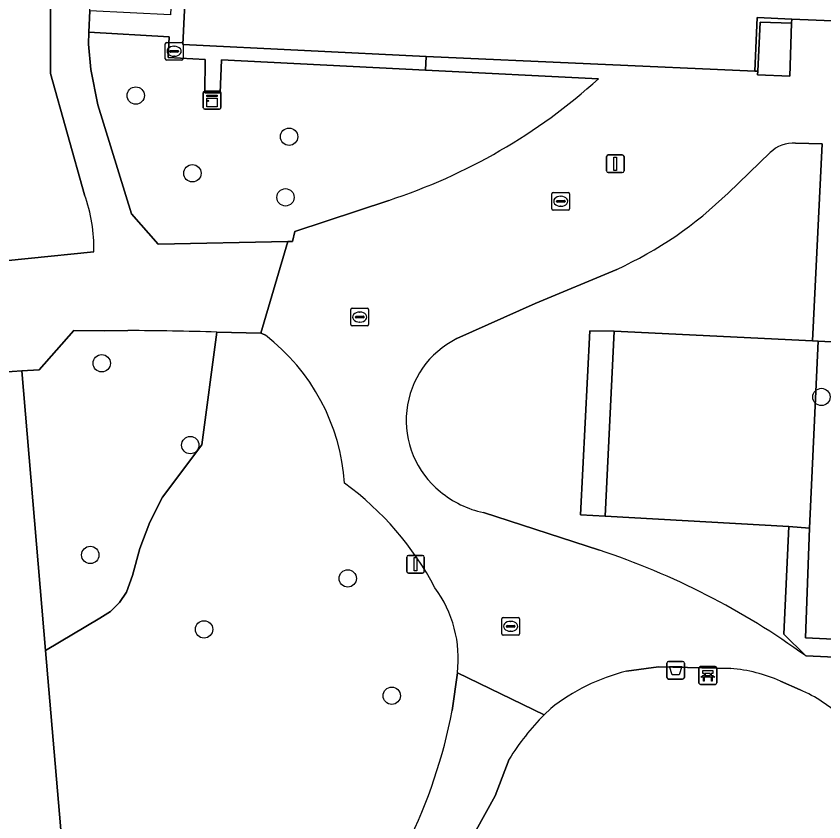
# Model space of a CAD drawing. Extents: x 162989 to 165008, y 383432 to 384338.
# Drawn here: x 164326.35 to 164371.92, y 383936.07 to 383981.5 of the extents above; entities that cross this region are included whole.
import ezdxf

# ---------------------------------------------------------------- set-up
doc = ezdxf.new("R2010")
doc.units = 0
for name, color, linetype in [('IMGEO_Afvalbak', 7, 'Continuous'), ('IMGEO_Bank', 7, 'Continuous'), ('IMGEO_Boom', 7, 'Continuous'), ('IMGEO_Groenvoorziening', 7, 'Continuous'), ('IMGEO_Haag', 7, 'Continuous'), ('IMGEO_Kast', 7, 'Continuous'), ('IMGEO_Kolk', 7, 'Continuous'), ('IMGEO_Lichtmast', 7, 'Continuous'), ('IMGEO_Pand', 7, 'Continuous'), ('IMGEO_Terreindeel_zand', 7, 'Continuous'), ('IMGEO_Voetpad_gesloten', 7, 'Continuous'), ('IMGEO_Voetpad_op_trap', 7, 'Continuous'), ('IMGEO_Voetpad_open', 7, 'Continuous')]:
    doc.layers.add(name, color=color, linetype=linetype)

msp = doc.modelspace()

# ---------------------------------------------------------------- linework, layer by layer
at = {"layer": 'IMGEO_Afvalbak'}
for p, q in [((164363.064, 383944.214), (164363.064, 383945.014)), ((164363.064, 383945.014), (164363.064, 383944.214)), ((164363.164, 383945.114), (164363.954, 383945.114)), ((164363.954, 383945.114), (164363.164, 383945.114)), ((164364.054, 383945.014), (164364.054, 383944.214)), ((164364.054, 383944.214), (164364.054, 383945.014)), ((164363.954, 383944.114), (164363.164, 383944.114)), ((164363.164, 383944.114), (164363.954, 383944.114))]:
    msp.add_line(p, q, dxfattribs=at)
msp.add_lwpolyline([(164363.207, 383944.828), (164363.911, 383944.828), (164363.762, 383944.358), (164363.356, 383944.358), (164363.207, 383944.828)], dxfattribs=at)
for centre, start, end in [((164363.164, 383945.014), 90, 180), ((164363.164, 383945.014), 90, 180), ((164363.954, 383945.014), 0, 90), ((164363.954, 383945.014), 360, 90), ((164363.164, 383944.214), 180, 270), ((164363.164, 383944.214), 180, 270), ((164363.954, 383944.214), 270, 0), ((164363.954, 383944.214), 270, 0)]:
    msp.add_arc(centre, 0.1, start, end, dxfattribs=at)
at = {"layer": 'IMGEO_Bank'}
for p, q in [((164364.877, 383943.896), (164364.877, 383944.737)), ((164364.877, 383944.737), (164364.877, 383943.896)), ((164364.952, 383944.821), (164365.793, 383944.821)), ((164365.793, 383944.821), (164364.952, 383944.821)), ((164365.877, 383944.746), (164365.877, 383943.905)), ((164365.877, 383943.905), (164365.877, 383944.746)), ((164365.574, 383944.219), (164365.181, 383944.219)), ((164365.186, 383944.327), (164365.186, 383944.433)), ((164365.23, 383944.433), (164365.23, 383944.327)), ((164365.518, 383944.439), (164365.236, 383944.439)), ((164365.236, 383944.321), (164365.518, 383944.321)), ((164365.524, 383944.327), (164365.524, 383944.433)), ((164365.568, 383944.433), (164365.568, 383944.327)), ((164365.802, 383943.821), (164364.961, 383943.821)), ((164364.961, 383943.821), (164365.802, 383943.821))]:
    msp.add_line(p, q, dxfattribs=at)
for points in [[(164365.18, 383944.439), (164365.094, 383944.439), (164365.094, 383944.6), (164365.657, 383944.6), (164365.657, 383944.439), (164365.574, 383944.439)], [(164365.124, 383944.219), (164364.982, 383944.219), (164365.094, 383944.321), (164365.18, 383944.321)], [(164365.174, 383944.212), (164365.174, 383944.005), (164365.131, 383944.005), (164365.131, 383944.212)], [(164365.574, 383944.321), (164365.657, 383944.321), (164365.769, 383944.219), (164365.63, 383944.219)], [(164365.624, 383944.212), (164365.624, 383944.005), (164365.58, 383944.005), (164365.58, 383944.212)]]:
    msp.add_lwpolyline(points, dxfattribs=at)
for centre, radius, start, end in [((164364.955, 383944.743), 0.0779, 92.4484, 184.2845), ((164364.955, 383944.743), 0.0779, 92.4484, 184.2845), ((164365.799, 383944.743), 0.0779, 2.4484, 94.2845), ((164365.799, 383944.743), 0.0779, 2.4484, 94.2845), ((164365.124, 383944.212), 0.00671, 2.8957, 87.1043), ((164365.181, 383944.212), 0.00671, 92.8957, 177.1043), ((164365.179, 383944.432), 0.00671, 2.8957, 87.1043), ((164365.179, 383944.328), 0.00671, 272.8957, 357.1043), ((164365.236, 383944.432), 0.00671, 92.8957, 177.1043), ((164365.236, 383944.328), 0.00671, 182.8957, 267.1043), ((164365.518, 383944.432), 0.00671, 2.8957, 87.1043), ((164365.518, 383944.328), 0.00671, 272.8957, 357.1043), ((164365.575, 383944.432), 0.00671, 92.8957, 177.1043), ((164365.575, 383944.328), 0.00671, 182.8957, 267.1043), ((164365.573, 383944.212), 0.00671, 2.8957, 87.1043), ((164365.63, 383944.212), 0.00671, 92.8957, 177.1043), ((164364.955, 383943.899), 0.0779, 182.4484, 274.2845), ((164364.955, 383943.899), 0.0779, 182.4484, 274.2845), ((164365.799, 383943.899), 0.0779, 272.4484, 4.2845), ((164365.799, 383943.899), 0.0779, 272.4484, 4.2845)]:
    msp.add_arc(centre, radius, start, end, dxfattribs=at)
at = {"layer": 'IMGEO_Boom'}
for centre in [(164333.099, 383977.028), (164341.752, 383974.706), (164336.295, 383972.641), (164341.548, 383971.286), (164331.179, 383961.927), (164371.789, 383960.026), (164336.176, 383957.31), (164330.533, 383951.117), (164345.061, 383949.791), (164336.951, 383946.922), (164347.546, 383943.177)]:
    msp.add_circle(centre, 0.489, dxfattribs=at)
at = {"layer": 'IMGEO_Groenvoorziening'}
for points in [[(164330.786, 384011.827), (164330.822, 384013.225), (164327.477, 384013.423), (164318.473, 384013.927), (164319.787, 384000), (164320.604, 383990.853), (164320.851, 383988.597), (164320.395, 383988.565), (164320.656, 383985.853), (164321.14, 383985.917), (164322.805, 383966.515), (164323.395, 383966.554), (164323.297, 383967.452), (164330.742, 383968.21)], [(164330.209, 383971.436), (164328.298, 383978.279), (164328.29, 383982.038), (164328.417, 383984.501)], [(164349.45, 383978.451), (164337.936, 383979.033), (164337.867, 383977.176), (164337.006, 383977.184), (164337.01, 383979.066), (164334.933, 383979.168), (164334.988, 383980.344), (164330.454, 383980.595), (164330.428, 383979.922), (164330.559, 383978.499), (164330.968, 383976.505), (164332.867, 383970.359), (164334.359, 383968.641), (164341.675, 383968.803), (164341.951, 383968.786), (164342.081, 383969.355), (164347.372, 383971.115)], [(164359.206, 383977.968), (164349.45, 383978.451)], [(164358.711, 383963.75), (164360.1, 383963.73), (164371.278, 383963.19), (164371.829, 383974.296), (164370.329, 383974.344)], [(164368.887, 383973.806), (164366.518, 383971.53)], [(164360.234, 383967.225), (164355.627, 383965.299), (164351.215, 383963.319)], [(164332.655, 383963.769), (164331.333, 383963.755), (164329.598, 383963.78), (164327.654, 383961.556), (164326.669, 383961.493), (164328.011, 383945.728), (164331.081, 383947.561), (164331.679, 383947.937), (164332.185, 383948.429), (164332.578, 383949.016), (164332.907, 383949.952), (164333.321, 383951.484), (164333.893, 383952.964), (164334.615, 383954.374), (164336.821, 383957.337)], [(164340.417, 383963.516), (164340.206, 383963.604), (164340.158, 383963.624), (164337.677, 383963.687), (164336.821, 383957.337), (164334.615, 383954.374), (164333.893, 383952.964), (164333.321, 383951.484), (164332.907, 383949.952), (164332.578, 383949.016), (164332.185, 383948.429), (164331.679, 383947.937), (164331.081, 383947.561), (164328.011, 383945.728), (164330.332, 383918.462), (164331.811, 383916.782), (164333.131, 383914.973), (164335.443, 383914.16), (164336.601, 383917.847)], [(164336.821, 383957.337), (164337.677, 383963.687)], [(164370.906, 383945.421), (164369.662, 383946.652), (164369.951, 383952.719), (164359.585, 383953.3), (164358.19, 383953.387), (164358.711, 383963.75)], [(164352.712, 383953.503), (164359.256, 383951.389)], [(164366.671, 383944.723), (164362.596, 383944.811), (164360.779, 383944.56)], [(164350.961, 383942.337), (164351.246, 383944.462)], [(164370.579, 383943.515), (164369.477, 383944.004)], [(164356.513, 383942.457), (164356.145, 383942.104)], [(164354.167, 383939.593), (164353.38, 383937.533), (164352.298, 383935.602), (164347.559, 383928.741), (164346.355, 383926.997), (164344.83, 383924.79), (164339.408, 383916.94), (164338.976, 383915.791), (164338.509, 383912.703)]]:
    msp.add_lwpolyline(points, dxfattribs=at)
for points in [[(164360.1, 383963.73), (164358.711, 383963.75), (164358.19, 383953.387), (164359.585, 383953.3)], [(164328.011, 383945.728), (164326.669, 383961.493), (164323.922, 383961.316), (164323.767, 383963.169), (164323.097, 383963.106), (164324.495, 383946.823), (164324.426, 383945.686), (164327.756, 383911.333), (164330.26, 383910.571), (164330.332, 383918.462)], [(164369.951, 383952.719), (164369.662, 383946.652), (164370.906, 383945.421), (164384.87, 383944.792), (164384.615, 383937.12), (164386.019, 383937.052), (164386.302, 383945.716), (164370.89, 383946.445), (164371.121, 383952.631)]]:
    msp.add_lwpolyline(points, close=True, dxfattribs=at)
for centre, radius, start, end in [((164337.208, 384002.311), 32.81, 288.0464, 312.1034), ((164370.233, 383972.4), 1.946, 87.1718, 133.7486), ((164321.601, 383968.357), 9.142, 359.0801, 19.6832), ((164351.141, 383987.236), 21.98, 294.4357, 314.3923), ((164332.283, 383787.151), 176.619, 88.24984, 89.87926), ((164333.331, 383954.357), 11.58, 3.9813, 52.2704), ((164353.509, 383958.707), 5.151, 116.4423, 231.2127), ((164334.743, 383941.241), 17.222, 27.7693, 53.9277), ((164353.961, 383959.134), 5.768, 230.3651, 257.4899), ((164345.9, 383910.963), 42.575, 54.0323, 71.7179), ((164344.588, 383945.277), 6.707, 353.0247, 36.4859), ((164363.529, 383933.603), 11.297, 104.0897, 128.3939), ((164365.814, 383935.543), 9.22, 66.5901, 84.6658), ((164367.301, 383935.954), 8.241, 46.3901, 66.5602), ((164321, 383948.219), 30.533, 333.9323, 348.8924), ((164365.993, 383932.312), 13.888, 135.1629, 148.3797)]:
    msp.add_arc(centre, radius, start, end, dxfattribs=at)
at = {"layer": 'IMGEO_Haag'}
for points in [[(164360.1, 383963.73), (164358.711, 383963.75), (164358.19, 383953.387), (164359.585, 383953.3)], [(164369.951, 383952.719), (164369.662, 383946.652), (164370.906, 383945.421), (164384.87, 383944.792), (164384.615, 383937.12), (164386.019, 383937.052), (164386.302, 383945.716), (164370.89, 383946.445), (164371.121, 383952.631)]]:
    msp.add_lwpolyline(points, close=True, dxfattribs=at)
at = {"layer": 'IMGEO_Kast'}
for p, q in [((164336.906, 383976.34), (164336.906, 383977.181)), ((164336.906, 383977.181), (164336.906, 383976.34)), ((164336.981, 383977.265), (164337.822, 383977.265)), ((164337.822, 383977.265), (164336.981, 383977.265)), ((164337.906, 383977.19), (164337.906, 383976.349)), ((164337.906, 383976.349), (164337.906, 383977.19)), ((164337.831, 383976.265), (164336.99, 383976.265)), ((164336.99, 383976.265), (164337.831, 383976.265))]:
    msp.add_line(p, q, dxfattribs=at)
for points in [[(164337.101, 383977.055), (164337.701, 383977.055), (164337.701, 383976.97), (164337.101, 383976.97), (164337.101, 383977.055)], [(164337.101, 383976.88), (164337.701, 383976.88), (164337.701, 383976.391), (164337.101, 383976.391), (164337.101, 383976.88)]]:
    msp.add_lwpolyline(points, dxfattribs=at)
msp.add_circle((164337.185, 383976.729), 0.0377, dxfattribs=at)
for centre, start, end in [((164336.984, 383977.187), 92.4484, 184.2845), ((164336.984, 383977.187), 92.4484, 184.2845), ((164337.828, 383977.187), 2.4484, 94.2845), ((164337.828, 383977.187), 2.4484, 94.2845), ((164336.984, 383976.343), 182.4484, 274.2845), ((164336.984, 383976.343), 182.4484, 274.2845), ((164337.828, 383976.343), 272.4484, 4.2845), ((164337.828, 383976.343), 272.4484, 4.2845)]:
    msp.add_arc(centre, 0.0779, start, end, dxfattribs=at)
at = {"layer": 'IMGEO_Kolk'}
for p, q in [((164334.765, 383979.097), (164334.765, 383979.949)), ((164334.84, 383980.023), (164335.692, 383980.023)), ((164335.253, 383979.803), (164335.278, 383979.803)), ((164335.766, 383979.949), (164335.766, 383979.097)), ((164335.024, 383979.517), (164335.024, 383979.529)), ((164335.462, 383979.48), (164335.064, 383979.48)), ((164335.067, 383979.566), (164335.465, 383979.566)), ((164335.276, 383979.243), (164335.251, 383979.243)), ((164335.508, 383979.529), (164335.508, 383979.517)), ((164335.692, 383979.023), (164334.84, 383979.023)), ((164356.58, 383970.637), (164356.58, 383971.489)), ((164356.655, 383971.563), (164357.507, 383971.563)), ((164357.581, 383971.489), (164357.581, 383970.637)), ((164356.839, 383971.057), (164356.839, 383971.069)), ((164357.277, 383971.02), (164356.879, 383971.02)), ((164356.882, 383971.106), (164357.28, 383971.106)), ((164357.068, 383971.343), (164357.093, 383971.343)), ((164357.323, 383971.069), (164357.323, 383971.057)), ((164357.507, 383970.563), (164356.655, 383970.563)), ((164357.091, 383970.783), (164357.066, 383970.783)), ((164345.311, 383965.034), (164346.163, 383965.034)), ((164345.236, 383964.108), (164345.236, 383964.96)), ((164345.538, 383964.577), (164345.936, 383964.577)), ((164345.724, 383964.814), (164345.749, 383964.814)), ((164346.237, 383964.96), (164346.237, 383964.108)), ((164345.495, 383964.528), (164345.495, 383964.54)), ((164345.933, 383964.491), (164345.535, 383964.491)), ((164345.747, 383964.254), (164345.722, 383964.254)), ((164345.979, 383964.54), (164345.979, 383964.528)), ((164346.163, 383964.034), (164345.311, 383964.034)), ((164353.754, 383946.668), (164353.754, 383947.52)), ((164353.829, 383947.594), (164354.681, 383947.594)), ((164354.242, 383947.374), (164354.267, 383947.374)), ((164354.755, 383947.52), (164354.755, 383946.668)), ((164354.013, 383947.088), (164354.013, 383947.1)), ((164354.451, 383947.051), (164354.053, 383947.051)), ((164354.056, 383947.137), (164354.454, 383947.137)), ((164354.265, 383946.814), (164354.24, 383946.814)), ((164354.497, 383947.1), (164354.497, 383947.088)), ((164354.681, 383946.594), (164353.829, 383946.594))]:
    msp.add_line(p, q, dxfattribs=at)
for points in [[(164334.765, 383979.097), (164334.765, 383979.949)], [(164334.84, 383980.023), (164335.692, 383980.023)], [(164335.766, 383979.949), (164335.766, 383979.097)], [(164335.692, 383979.023), (164334.84, 383979.023)], [(164356.58, 383970.637), (164356.58, 383971.489)], [(164356.655, 383971.563), (164357.507, 383971.563)], [(164357.581, 383971.489), (164357.581, 383970.637)], [(164357.507, 383970.563), (164356.655, 383970.563)], [(164345.311, 383965.034), (164346.163, 383965.034)], [(164345.236, 383964.108), (164345.236, 383964.96)], [(164346.237, 383964.96), (164346.237, 383964.108)], [(164346.163, 383964.034), (164345.311, 383964.034)], [(164353.754, 383946.668), (164353.754, 383947.52)], [(164353.829, 383947.594), (164354.681, 383947.594)], [(164354.755, 383947.52), (164354.755, 383946.668)], [(164354.681, 383946.594), (164353.829, 383946.594)]]:
    msp.add_lwpolyline(points, dxfattribs=at)
for centre, radius, start, end in [((164334.842, 383979.947), 0.0765, 91.552, 178.448), ((164334.842, 383979.947), 0.0765, 91.552, 178.448), ((164335.69, 383979.947), 0.0765, 1.552, 88.448), ((164335.69, 383979.947), 0.0765, 1.552, 88.448), ((164335.064, 383979.526), 0.0403, 85.8775, 175.7526), ((164335.061, 383979.516), 0.0366, 178.938, 274.7102), ((164335.465, 383979.523), 0.043, 264.8664, 352.4533), ((164335.469, 383979.528), 0.0386, 1.7309, 96.639), ((164334.842, 383979.099), 0.0765, 181.552, 268.448), ((164334.842, 383979.099), 0.0765, 181.552, 268.448), ((164335.69, 383979.099), 0.0765, 271.552, 358.448), ((164335.69, 383979.099), 0.0765, 271.552, 358.448), ((164356.657, 383971.487), 0.0765, 91.552, 178.448), ((164356.657, 383971.487), 0.0765, 91.552, 178.448), ((164357.505, 383971.487), 0.0765, 1.552, 88.448), ((164357.505, 383971.487), 0.0765, 1.552, 88.448), ((164356.879, 383971.066), 0.0403, 85.8775, 175.7526), ((164356.876, 383971.056), 0.0366, 178.938, 274.7102), ((164357.28, 383971.063), 0.043, 264.8664, 352.4533), ((164357.284, 383971.068), 0.0386, 1.7309, 96.639), ((164356.657, 383970.639), 0.0765, 181.552, 268.448), ((164356.657, 383970.639), 0.0765, 181.552, 268.448), ((164357.505, 383970.639), 0.0765, 271.552, 358.448), ((164357.505, 383970.639), 0.0765, 271.552, 358.448), ((164345.313, 383964.958), 0.0765, 91.552, 178.448), ((164345.313, 383964.958), 0.0765, 91.552, 178.448), ((164346.161, 383964.958), 0.0765, 1.552, 88.448), ((164346.161, 383964.958), 0.0765, 1.552, 88.448), ((164345.535, 383964.537), 0.0403, 85.8775, 175.7526), ((164345.94, 383964.539), 0.0386, 1.7309, 96.639), ((164345.532, 383964.527), 0.0366, 178.938, 274.7102), ((164345.936, 383964.534), 0.043, 264.8664, 352.4533), ((164345.313, 383964.11), 0.0765, 181.552, 268.448), ((164345.313, 383964.11), 0.0765, 181.552, 268.448), ((164346.161, 383964.11), 0.0765, 271.552, 358.448), ((164346.161, 383964.11), 0.0765, 271.552, 358.448), ((164353.831, 383947.518), 0.0765, 91.552, 178.448), ((164353.831, 383947.518), 0.0765, 91.552, 178.448), ((164354.679, 383947.518), 0.0765, 1.552, 88.448), ((164354.679, 383947.518), 0.0765, 1.552, 88.448), ((164354.053, 383947.097), 0.0403, 85.8775, 175.7526), ((164354.05, 383947.087), 0.0366, 178.938, 274.7102), ((164354.454, 383947.094), 0.043, 264.8664, 352.4533), ((164354.458, 383947.099), 0.0386, 1.7309, 96.639), ((164353.831, 383946.67), 0.0765, 181.552, 268.448), ((164353.831, 383946.67), 0.0765, 181.552, 268.448), ((164354.679, 383946.67), 0.0765, 271.552, 358.448), ((164354.679, 383946.67), 0.0765, 271.552, 358.448)]:
    msp.add_arc(centre, radius, start, end, dxfattribs=at)
for centre, major_axis, ratio, start_param, end_param in [((164335.252, 383979.523), (-0.387, 0.002), 0.722429, 4.712389, 7.853982), ((164335.277, 383979.523), (-0.39, 0.002), 0.717154, 1.570796, 4.712389), ((164357.067, 383971.063), (-0.387, 0.002), 0.722429, 4.712389, 7.853982), ((164357.092, 383971.063), (-0.39, 0.002), 0.717154, 1.570796, 4.712389), ((164345.723, 383964.534), (-0.387, 0.002), 0.722429, 4.712389, 7.853982), ((164345.748, 383964.534), (-0.39, 0.002), 0.717154, 1.570796, 4.712389), ((164354.241, 383947.094), (-0.387, 0.002), 0.722429, 4.712389, 7.853982), ((164354.266, 383947.094), (-0.39, 0.002), 0.717154, 1.570796, 4.712389)]:
    msp.add_ellipse(centre, major_axis=major_axis, ratio=ratio, start_param=start_param, end_param=end_param, dxfattribs=at)
at = {"layer": 'IMGEO_Lichtmast'}
for p, q in [((164359.759, 383973.683), (164360.549, 383973.683)), ((164360.549, 383973.683), (164359.759, 383973.683)), ((164359.659, 383972.783), (164359.659, 383973.583)), ((164359.659, 383973.583), (164359.659, 383972.783)), ((164360.649, 383973.583), (164360.649, 383972.783)), ((164360.649, 383972.783), (164360.649, 383973.583)), ((164360.549, 383972.683), (164359.759, 383972.683)), ((164359.759, 383972.683), (164360.549, 383972.683)), ((164348.387, 383950.193), (164348.387, 383950.993)), ((164348.387, 383950.993), (164348.387, 383950.193)), ((164348.487, 383951.093), (164349.277, 383951.093)), ((164349.277, 383951.093), (164348.487, 383951.093)), ((164349.377, 383950.993), (164349.377, 383950.193)), ((164349.377, 383950.193), (164349.377, 383950.993)), ((164349.277, 383950.093), (164348.487, 383950.093)), ((164348.487, 383950.093), (164349.277, 383950.093))]:
    msp.add_line(p, q, dxfattribs=at)
for points in [[(164360.079, 383973.558), (164360.229, 383973.558), (164360.229, 383972.808), (164360.079, 383972.808), (164360.079, 383973.558)], [(164348.807, 383950.968), (164348.957, 383950.968), (164348.957, 383950.218), (164348.807, 383950.218), (164348.807, 383950.968)]]:
    msp.add_lwpolyline(points, dxfattribs=at)
for centre, start, end in [((164359.759, 383973.583), 90, 180), ((164359.759, 383973.583), 90, 180), ((164360.549, 383973.583), 0, 90), ((164360.549, 383973.583), 360, 90), ((164359.759, 383972.783), 180, 270), ((164359.759, 383972.783), 180, 270), ((164360.549, 383972.783), 270, 0), ((164360.549, 383972.783), 270, 0), ((164348.487, 383950.993), 90, 180), ((164348.487, 383950.993), 90, 180), ((164349.277, 383950.993), 0, 90), ((164349.277, 383950.993), 360, 90), ((164348.487, 383950.193), 180, 270), ((164348.487, 383950.193), 180, 270), ((164349.277, 383950.193), 270, 0), ((164349.277, 383950.193), 270, 0)]:
    msp.add_arc(centre, 0.1, start, end, dxfattribs=at)
at = {"layer": 'IMGEO_Pand'}
msp.add_lwpolyline([(164337.474, 384014.861), (164337.135, 384008.011), (164337.13, 384007.922), (164336.742, 384000.044), (164335.749, 383979.909), (164349.478, 383979.22), (164368.038, 383978.406), (164368.17, 383981.423), (164370.108, 383981.343), (164375.145, 383981.135), (164374.853, 383974.882), (164374.273, 383963.046), (164373.587, 383949.04), (164407.638, 383947.385), (164408.132, 383957.569), (164408.324, 383961.538), (164446.839, 383959.669), (164448.368, 383991.274), (164451.754, 383991.109), (164451.831, 383992.687), (164452.631, 384009.075), (164419.84, 384010.685), (164420.413, 384023.272)], dxfattribs=at)
at = {"layer": 'IMGEO_Terreindeel_zand'}
msp.add_lwpolyline([(164371.593, 383963.175), (164371.278, 383963.19), (164360.1, 383963.73), (164359.585, 383953.3), (164369.951, 383952.719), (164371.121, 383952.631)], close=True, dxfattribs=at)
at = {"layer": 'IMGEO_Voetpad_gesloten'}
for points in [[(164328.417, 383984.501), (164328.29, 383982.038), (164328.298, 383978.279), (164330.209, 383971.436)], [(164341.675, 383968.803), (164334.359, 383968.641), (164332.867, 383970.359), (164330.968, 383976.505), (164330.559, 383978.499), (164330.428, 383979.922), (164330.454, 383980.595), (164330.5, 383981.805), (164330.575, 383983.738)], [(164337.677, 383963.687), (164340.158, 383963.624), (164341.675, 383968.803)], [(164330.742, 383968.21), (164323.297, 383967.452), (164323.395, 383966.554), (164323.56, 383966.562), (164323.92, 383966.609), (164324.221, 383963.208), (164323.767, 383963.169), (164323.922, 383961.316), (164326.669, 383961.493), (164327.654, 383961.556), (164329.598, 383963.78), (164331.333, 383963.755), (164332.655, 383963.769)], [(164356.145, 383942.104), (164351.246, 383944.462), (164350.961, 383942.337)], [(164344.83, 383924.79), (164346.355, 383926.997), (164347.559, 383928.741), (164352.298, 383935.602), (164353.38, 383937.533), (164354.167, 383939.593)]]:
    msp.add_lwpolyline(points, dxfattribs=at)
for centre, radius, start, end in [((164321.601, 383968.357), 9.142, 359.0801, 19.6832), ((164332.283, 383787.151), 176.619, 88.24984, 89.87926), ((164321, 383948.219), 30.533, 333.9323, 348.8924), ((164365.993, 383932.312), 13.888, 135.1629, 148.3797)]:
    msp.add_arc(centre, radius, start, end, dxfattribs=at)
at = {"layer": 'IMGEO_Voetpad_op_trap'}
msp.add_lwpolyline([(164370.095, 383981.115), (164368.321, 383981.173), (164368.194, 383978.399), (164368.188, 383978.199), (164369.998, 383978.117)], close=True, dxfattribs=at)
at = {"layer": 'IMGEO_Voetpad_open'}
for points in [[(164420.413, 384023.272), (164419.84, 384010.685), (164452.631, 384009.075), (164451.831, 383992.687), (164451.754, 383991.109), (164448.368, 383991.274), (164446.839, 383959.669), (164408.324, 383961.538), (164408.132, 383957.569), (164409.602, 383957.51), (164411.318, 383957.441), (164411.325, 383958.062), (164412.499, 383958.017), (164411.9, 383943.701), (164410.697, 383943.756), (164410.413, 383938.32), (164398.88, 383938.867), (164398.741, 383936.409), (164397.33, 383936.512), (164386.019, 383937.052), (164384.615, 383937.12), (164384.87, 383944.792), (164370.906, 383945.421)], [(164335.926, 383999.019), (164335.062, 383981.584), (164330.5, 383981.805), (164330.454, 383980.595), (164334.988, 383980.344), (164334.933, 383979.168), (164337.01, 383979.066), (164337.006, 383977.184), (164337.867, 383977.176), (164337.936, 383979.033), (164349.45, 383978.451), (164349.478, 383979.22), (164335.749, 383979.909), (164336.742, 384000.044)], [(164370.329, 383974.344), (164371.829, 383974.296), (164371.278, 383963.19), (164371.593, 383963.175), (164374.273, 383963.046), (164374.853, 383974.882), (164375.145, 383981.135), (164370.108, 383981.343), (164370.095, 383981.115), (164369.998, 383978.117), (164368.188, 383978.199), (164368.194, 383978.399), (164368.038, 383978.406), (164349.478, 383979.22), (164349.45, 383978.451), (164359.206, 383977.968)], [(164366.518, 383971.53), (164368.887, 383973.806)], [(164347.372, 383971.115), (164342.081, 383969.355), (164341.951, 383968.786), (164341.675, 383968.803), (164340.158, 383963.624), (164340.206, 383963.604), (164340.417, 383963.516)], [(164351.215, 383963.319), (164355.627, 383965.299), (164360.234, 383967.225)], [(164359.256, 383951.389), (164352.712, 383953.503)], [(164360.779, 383944.56), (164362.596, 383944.811), (164366.671, 383944.723)], [(164351.246, 383944.462), (164356.145, 383942.104), (164356.513, 383942.457)], [(164369.477, 383944.004), (164370.579, 383943.515)]]:
    msp.add_lwpolyline(points, dxfattribs=at)
for points in [[(164370.108, 383981.343), (164368.17, 383981.423), (164368.038, 383978.406), (164368.194, 383978.399), (164368.321, 383981.173), (164370.095, 383981.115)], [(164410.863, 383947.41), (164409.16, 383947.464), (164409.602, 383957.51), (164408.132, 383957.569), (164407.638, 383947.385), (164373.587, 383949.04), (164374.273, 383963.046), (164371.593, 383963.175), (164371.121, 383952.631), (164370.89, 383946.445), (164386.302, 383945.716), (164410.732, 383944.527)]]:
    msp.add_lwpolyline(points, close=True, dxfattribs=at)
for centre, radius, start, end in [((164337.208, 384002.311), 32.81, 288.0464, 312.1034), ((164370.233, 383972.4), 1.946, 87.1718, 133.7486), ((164351.141, 383987.236), 21.98, 294.4357, 314.3923), ((164333.331, 383954.357), 11.58, 3.9813, 52.2704), ((164353.509, 383958.707), 5.151, 116.4423, 231.2127), ((164334.743, 383941.241), 17.222, 27.7693, 53.9277), ((164353.961, 383959.134), 5.768, 230.3651, 257.4899), ((164345.9, 383910.963), 42.575, 54.0323, 71.7179), ((164344.588, 383945.277), 6.707, 353.0247, 36.4859), ((164363.529, 383933.603), 11.297, 104.0897, 128.3939), ((164365.814, 383935.543), 9.22, 66.5901, 84.6658), ((164367.301, 383935.954), 8.241, 46.3901, 66.5602)]:
    msp.add_arc(centre, radius, start, end, dxfattribs=at)

doc.saveas('drawing.dxf')
